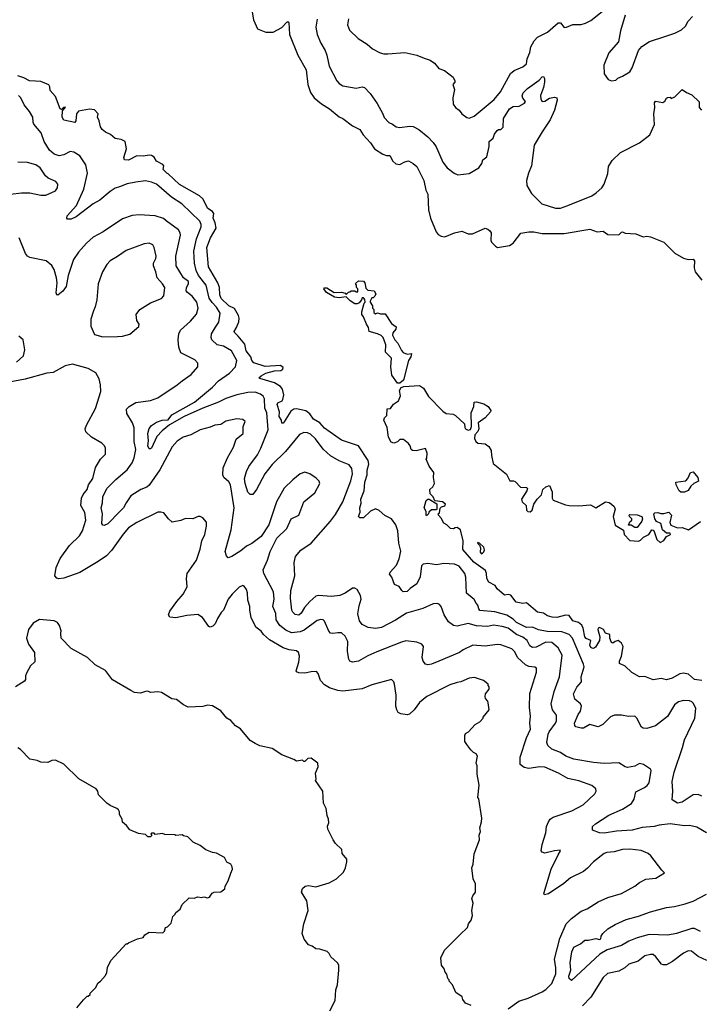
# Model space of a CAD drawing. Extents: x 1678759 to 1859541, y 384609 to 522867.
# Tile 451 of 466: x 1809641 to 1815225, y 484864 to 492958. Entities that reach past the tile are written whole.
import ezdxf

# ---------------------------------------------------------------- set-up
doc = ezdxf.new("R2010")
doc.units = 0

msp = doc.modelspace()

# ---------------------------------------------------------------- linework, layer by layer
at = {"layer": '0CON20XD'}
for points in [[(1811545, 493052.5), (1811562.9, 492957.1), (1811595, 492882), (1811665, 492856), (1811725, 492854), (1811795.6, 492894.4), (1811835, 492937.5), (1811845, 492942.5), (1811852.5, 492935), (1811859.2, 492835), (1811925.5, 492665.5), (1811994.4, 492545), (1812008.1, 492425), (1812030.2, 492360.2), (1812060, 492315), (1812120, 492265), (1812187.5, 492225), (1812265, 492160), (1812295.8, 492145.8), (1812376, 492086), (1812436.2, 492055), (1812462.1, 492012.1), (1812522.5, 491945), (1812555.7, 491895), (1812625, 491851.9), (1812655, 491842.5), (1812682.5, 491842.5), (1812705.9, 491795.9), (1812731.7, 491771.7), (1812765, 491766.2), (1812805, 491790), (1812835, 491797.5), (1812875, 491776.7), (1812905, 491751.2), (1812963.1, 491635), (1812978.8, 491555), (1812994.1, 491524.1), (1813000, 491395), (1813015.8, 491325), (1813063.2, 491213.2), (1813080.9, 491190.9), (1813105, 491178.8), (1813135, 491174), (1813215, 491206.7), (1813275, 491220), (1813325, 491197.5), (1813363, 491197), (1813465, 491243.3), (1813487.5, 491235), (1813505, 491223.3), (1813516.2, 491205), (1813513.3, 491145), (1813519.3, 491129.3), (1813550, 491095), (1813566.1, 491086.1), (1813665, 491102), (1813695, 491121.2), (1813757.7, 491202.3), (1813825, 491214.2), (1813865, 491214.2), (1813935, 491200.8), (1814115, 491200.8), (1814325, 491236.7), (1814385, 491212.5), (1814435, 491220), (1814475, 491192.5), (1814565, 491190), (1814585, 491210), (1814595, 491212.5), (1814615, 491202.5), (1814705, 491197.5), (1814765, 491173.3), (1814795, 491178.8), (1814825, 491174), (1814935, 491130), (1815025, 491037.5), (1815095, 490997.5), (1815135, 490987.5), (1815175, 490990), (1815186.7, 490975), (1815183.3, 490916.7), (1815190.9, 490885), (1815245.3, 490815.3)], [(1812342, 492965), (1812336, 492915), (1812350.9, 492870.9), (1812423.2, 492803.2), (1812495, 492757.5), (1812539.1, 492719.1), (1812604.4, 492684.4), (1812633.9, 492676.1), (1812665, 492676), (1812805, 492688), (1812905, 492666.2), (1812965, 492641.2), (1813013.6, 492623.6), (1813049.3, 492599.3), (1813085, 492557.5), (1813130.7, 492540.7), (1813202.5, 492485), (1813217.5, 492455), (1813217, 492443), (1813200, 492425), (1813213.3, 492385), (1813201.2, 492315), (1813204.2, 492264.2), (1813221.2, 492235), (1813252.5, 492212.5), (1813274.3, 492184.3), (1813315, 492153.3), (1813335, 492148.8), (1813376.7, 492165), (1813539.5, 492300.5), (1813592.7, 492365), (1813674.1, 492515.9), (1813705, 492538.9), (1813775, 492570.6), (1813805.6, 492595), (1813810.6, 492635), (1813832.4, 492687.6), (1813841.4, 492735), (1813867.5, 492785), (1813895, 492814.4), (1813977.5, 492855), (1814065, 492931.4), (1814085, 492931.2), (1814114, 492894), (1814135, 492896.2), (1814185, 492918.8), (1814255, 492919.2), (1814290.9, 492929.1), (1814335, 492950.8), (1814426, 493025)], [(1814616.9, 492995), (1814577.5, 492865), (1814561.2, 492775), (1814481.2, 492685), (1814440, 492585), (1814445, 492512.5), (1814477.5, 492465), (1814505, 492453.8), (1814538.3, 492461.7), (1814555, 492477.5), (1814595, 492493.3), (1814655, 492530), (1814675, 492562.5), (1814726.1, 492703.9), (1814752.6, 492737.4), (1814815, 492778.9), (1814941.7, 492818.3), (1815025, 492846.7), (1815079.2, 492875), (1815111.4, 492905), (1815134.4, 492945), (1815170, 492985)], [(1812085, 492961.2), (1812074.5, 492895), (1812086.4, 492835), (1812114.5, 492765), (1812150, 492705), (1812165.6, 492665), (1812185.4, 492575), (1812246.3, 492456.3), (1812265, 492432.9), (1812295, 492414.4), (1812405, 492395.6), (1812455, 492405.6), (1812475, 492401.4), (1812520.5, 492350.5), (1812578.7, 492268.7), (1812624.2, 492185), (1812635, 492153.3), (1812675, 492112), (1812705, 492100), (1812735, 492077.5), (1812765, 492070.8), (1812845, 492082.9), (1812875, 492079.4), (1812921.2, 492055), (1812995, 491994.2), (1813038.6, 491948.6), (1813062.8, 491912.8), (1813117, 491787), (1813155, 491738.6), (1813212, 491695), (1813242.2, 491682.2), (1813335, 491692.2), (1813415, 491740), (1813438.9, 491775), (1813447.9, 491805), (1813478.9, 491831.1), (1813500, 491915), (1813499.7, 491955), (1813530.3, 491985), (1813542.3, 492017.7), (1813565, 492046.2), (1813575, 492053.8), (1813595, 492054.4), (1813614.4, 492075), (1813616.5, 492145), (1813666.3, 492223.6), (1813695, 492243.8), (1813744.3, 492245.7), (1813789.3, 492270.7), (1813797.5, 492285), (1813775, 492312), (1813768.6, 492331.4), (1813777.8, 492355), (1813815, 492390.6), (1813910.4, 492459.6), (1813935, 492488), (1813945, 492490), (1813954, 492475), (1813953.1, 492445), (1813945, 492400), (1813921.9, 492335), (1813924.3, 492304.3), (1813934, 492284), (1813955, 492287.5), (1813995, 492312.9), (1814035, 492322), (1814054.1, 492314.1), (1814057.5, 492295), (1814036.9, 492215), (1814000, 492135), (1813933, 492037), (1813869.2, 491925), (1813847.5, 491755), (1813820.8, 491695), (1813804.4, 491635.6), (1813807.5, 491595), (1813847.6, 491527.6), (1813931.2, 491445), (1814045, 491408.5), (1814085, 491408.5), (1814145, 491429.1), (1814341.3, 491508.7), (1814378.6, 491535), (1814424, 491576), (1814445, 491606), (1814475, 491692.5), (1814480.5, 491749.5), (1814510.2, 491799.8), (1814577.1, 491865), (1814735, 491945.8), (1814819.7, 492010.3), (1814856.7, 492095), (1814851.8, 492185), (1814861.2, 492235), (1814856.2, 492275), (1814865, 492288.8), (1814925, 492277.5), (1814941.7, 492288.3), (1814955, 492312.5), (1814965, 492317.5), (1814985, 492320), (1814995, 492310), (1815025, 492323.3), (1815085, 492382.5), (1815119.4, 492359.4), (1815165, 492341.2), (1815223.6, 492283.6), (1815224, 492235), (1815242.9, 492212.9)], [(1811435, 490357.1), (1811405.7, 490385), (1811402.5, 490395), (1811423.8, 490426.2), (1811441.1, 490475), (1811443.4, 490505), (1811437.8, 490525), (1811405, 490583.6), (1811359.2, 490605), (1811296.9, 490665), (1811286.4, 490696.4), (1811281.8, 490755), (1811268.1, 490795), (1811192.4, 490925), (1811178.4, 491085), (1811208, 491165), (1811254.4, 491245), (1811248.7, 491288.7), (1811230.6, 491325), (1811236.7, 491365), (1811225, 491380.6), (1811187.5, 491405), (1811145.6, 491485), (1811119.2, 491509.2), (1810955, 491602), (1810860.8, 491690.8), (1810850, 491695), (1810820.8, 491725), (1810824.2, 491755), (1810818.5, 491768.5), (1810765, 491794.5), (1810745, 491827.5), (1810725, 491840.6), (1810705, 491844.3), (1810655, 491834.5), (1810605, 491837.8), (1810535, 491804.2), (1810503.3, 491805), (1810496.7, 491825), (1810518, 491895), (1810507.5, 491955), (1810475, 491973.8), (1810425, 491980), (1810387.5, 492015), (1810345, 492033.8), (1810318.8, 492055), (1810305.7, 492075.7), (1810294.5, 492125), (1810280, 492155), (1810285.7, 492185), (1810255, 492216), (1810215, 492222), (1810123.8, 492205), (1810109.2, 492185), (1810103.3, 492125), (1810095, 492112.5), (1810005, 492132.5), (1809990, 492155), (1809992.5, 492207.5), (1810018.3, 492238.3), (1810000, 492235), (1809985, 492220), (1809972.5, 492225), (1809935.7, 492325.7), (1809891.2, 492375), (1809890, 492405), (1809881.2, 492421.2), (1809815, 492448.8), (1809771.7, 492451.7), (1809722.5, 492455), (1809675, 492480), (1809625, 492496.7)], [(1815285, 486274.4), (1815205, 486319.5), (1815145, 486334.4), (1815105, 486332.2), (1814985, 486348.7), (1814895, 486336.9), (1814854.5, 486325.5), (1814755, 486317.3), (1814675, 486296.7), (1814545, 486288.4), (1814445, 486271.2), (1814405, 486272.5), (1814347.5, 486295), (1814346.7, 486325), (1814371.3, 486348.7), (1814481.7, 486418.3), (1814595, 486469.5), (1814667.5, 486515), (1814690.9, 486549.1), (1814705, 486610), (1814774, 486645), (1814797.2, 486662.8), (1814812.9, 486685), (1814831.2, 486785), (1814825, 486796.2), (1814766.1, 486836.1), (1814735, 486843.8), (1814695, 486821.2), (1814635, 486810), (1814617.5, 486815), (1814565, 486850), (1814505, 486846.9), (1814445, 486842.5), (1814355, 486851.5), (1814195, 486878.5), (1814128.8, 486905), (1814085, 486934.4), (1814015, 486961.9), (1813980.3, 486990.3), (1813971.9, 487015), (1813983.5, 487085), (1813992.2, 487105), (1814045, 487174.3), (1814051.8, 487195), (1814051.3, 487241.3), (1814020, 487285), (1814009.5, 487335), (1814033.6, 487435), (1814075.4, 487555), (1814097.5, 487735), (1814066.7, 487795), (1814015, 487838.2), (1813965, 487841.1), (1813885, 487800), (1813855, 487796), (1813831.9, 487811.9), (1813810.4, 487855), (1813775, 487882.9), (1813723.7, 487903.7), (1813655, 487956.3), (1813605, 487970), (1813535, 487980.4), (1813485, 487970.8), (1813395.3, 487974.7), (1813325, 487993.8), (1813235, 487972.9), (1813205, 487979.2), (1813165, 488008), (1813128.9, 488065), (1813104.2, 488135), (1813091.7, 488151.7), (1813075, 488159.2), (1813037.5, 488155), (1812953.2, 488116.8), (1812820, 488080), (1812729, 488021), (1812615, 487961.1), (1812565, 487952.2), (1812505, 487961.4), (1812456.2, 487985), (1812433.1, 488015), (1812420.6, 488075), (1812429.5, 488139.5), (1812446.7, 488195), (1812441.4, 488225), (1812415, 488273.3), (1812395, 488283.8), (1812376.1, 488283.9), (1812316.2, 488245), (1812272.5, 488225), (1812203.8, 488216.2), (1812096.6, 488223.4), (1812075, 488218), (1812024.6, 488175), (1811981.8, 488125), (1811955, 488080), (1811935, 488062.5), (1811905, 488068.5), (1811886.2, 488086.2), (1811877.2, 488105), (1811866.5, 488203.5), (1811870.4, 488265), (1811901.1, 488385), (1811897.3, 488495), (1811906.9, 488545), (1811951.8, 488598.2), (1812035, 488654.4), (1812195.4, 488834.6), (1812235, 488891.2), (1812296.5, 488995), (1812362.7, 489167.3), (1812375.5, 489225), (1812369.6, 489269.6), (1812347.8, 489297.8), (1812265, 489331.5), (1812195, 489371.9), (1812135, 489428.6), (1812072.2, 489512.2), (1812029.6, 489549.6), (1812005, 489561.1), (1811975, 489564.4), (1811941.4, 489548.6), (1811825, 489407.1), (1811715, 489300), (1811654.6, 489225), (1811587.5, 489095), (1811556.4, 489053.6), (1811535, 489054.2), (1811516.9, 489075), (1811492.5, 489145), (1811489.7, 489185), (1811505, 489244), (1811525, 489284.3), (1811595, 489381.9), (1811623.1, 489435), (1811682.9, 489585), (1811671.8, 489725), (1811656.2, 489765), (1811652.3, 489842.3), (1811642.4, 489862.4), (1811620.7, 489880.7), (1811575, 489894.6), (1811515, 489893.4), (1811426, 489875), (1811335, 489843.1), (1811275, 489812.7), (1811144.8, 489765.2), (1810992.9, 489697.1), (1810873, 489627), (1810811.5, 489578.5), (1810768.8, 489531.2), (1810725, 489436.2), (1810715, 489428.8), (1810705, 489430), (1810694.7, 489455), (1810698.8, 489495), (1810694, 489555), (1810705, 489596.2), (1810725, 489621.9), (1810765, 489648.2), (1810811.2, 489665), (1810861.3, 489668.7), (1810891, 489709), (1811078.6, 489815), (1811225, 489935.6), (1811275, 489987.8), (1811365, 490052.2), (1811414.6, 490105.4), (1811424.5, 490155), (1811380.5, 490235), (1811315, 490274.5), (1811265, 490285.7), (1811218.6, 490325), (1811214.3, 490345), (1811218.5, 490375), (1811249.3, 490430.7), (1811278.3, 490471.7), (1811287.7, 490545), (1811257.5, 490595), (1811222.5, 490632.5), (1811199.1, 490669.1), (1811172.7, 490775), (1811109.2, 490855), (1811091.8, 490895), (1811076.5, 490955), (1811070.9, 491055), (1811094.7, 491155), (1811132.5, 491255), (1811131.8, 491275), (1811120.8, 491300.9), (1810974.7, 491444.7), (1810889.4, 491499.4), (1810765, 491604.4), (1810725, 491622.9), (1810675, 491631.9), (1810595, 491621.9), (1810525, 491608.1), (1810462.3, 491582.3), (1810426.4, 491573.6), (1810385, 491545.8), (1810300, 491475), (1810245, 491442.9), (1810105, 491338), (1810065, 491318.8), (1810035, 491317.5), (1810027.5, 491325), (1810032.5, 491345), (1810109.1, 491430.9), (1810167.5, 491565), (1810198.2, 491695), (1810183.6, 491765), (1810135, 491838.9), (1810085, 491867.8), (1810055, 491873.1), (1810005, 491846.4), (1809965, 491838.9), (1809925, 491853.3), (1809885, 491884), (1809841.1, 491955), (1809818.7, 492028.7), (1809758.7, 492098.7), (1809751.9, 492115), (1809750, 492155), (1809722.6, 492202.6), (1809678.3, 492258.3), (1809651.4, 492315), (1809630, 492335)], [(1809565, 491523.1), (1809655.8, 491534.2), (1809725, 491533.1), (1809815, 491516), (1809855, 491514.3), (1809935, 491552), (1809951.2, 491575), (1809955.9, 491605.9), (1809937.3, 491627.3), (1809875.8, 491655.8), (1809853, 491673), (1809810.3, 491740.3), (1809775, 491765.8), (1809705, 491784), (1809625, 491786.2)], [(1813084.2, 487684.2), (1813025, 487660), (1812995.8, 487655.8), (1812975, 487660), (1812955.8, 487685), (1812949.4, 487715), (1812958, 487805), (1812946.2, 487825), (1812905, 487840), (1812815, 487850.6), (1812777.9, 487842.1), (1812575, 487761.1), (1812501.7, 487728.3), (1812425, 487684.3), (1812375, 487677.5), (1812354.4, 487684.4), (1812345, 487702.5), (1812334.6, 487765), (1812337.5, 487845), (1812315, 487888.9), (1812285, 487916.5), (1812255, 487918.5), (1812215, 487911.4), (1812195, 487916), (1812181.7, 487931.7), (1812145, 488013.8), (1812135, 488024.2), (1812115, 488027.1), (1812085, 488017.8), (1811979.9, 487940.1), (1811945, 487924.7), (1811875, 487918.4), (1811828.5, 487938.5), (1811777.9, 487977.9), (1811749.2, 488025), (1811744.5, 488075.5), (1811721.1, 488135), (1811732.2, 488195), (1811725.4, 488255.4), (1811647.1, 488405), (1811641.9, 488435), (1811676, 488514), (1811698.5, 488585), (1811754.3, 488695), (1811835, 488774), (1811871.2, 488855), (1811935.5, 488884.5), (1811977.1, 488995), (1812065, 489069.2), (1812108, 489145), (1812102, 489165), (1812078, 489188), (1812025, 489225.7), (1811985, 489237.5), (1811945, 489225.8), (1811885.8, 489175), (1811815, 489106), (1811751.9, 488995), (1811688.6, 488805), (1811625, 488709.2), (1811548.3, 488651.7), (1811505, 488629.4), (1811459.5, 488590.5), (1811385, 488544.3), (1811355, 488533.8), (1811339.4, 488549.4), (1811330.6, 488585), (1811378.5, 488765), (1811403.6, 488945), (1811373.6, 489135), (1811359.5, 489159.5), (1811319.2, 489195), (1811311.4, 489215), (1811312.2, 489275), (1811349.1, 489355), (1811397.1, 489445), (1811420.2, 489509.8), (1811477.8, 489555), (1811476.4, 489613.6), (1811493.3, 489655), (1811475, 489671.2), (1811425, 489675.6), (1811335, 489657.8), (1811295, 489630.6), (1811245, 489625.6), (1811205, 489607.5), (1811124.7, 489585.3), (1811046.2, 489545), (1810985.4, 489524.6), (1810935, 489491.9), (1810893.2, 489446.8), (1810792.9, 489257.1), (1810705, 489130.9), (1810685, 489114), (1810635.8, 489095), (1810555.6, 489045), (1810515, 488985.6), (1810495.2, 488944.8), (1810465, 488913.8), (1810365, 488814.4), (1810335, 488799.2), (1810323.3, 488803.3), (1810316.7, 488816.7), (1810320.3, 488895), (1810311.8, 488945), (1810322.5, 488985), (1810324.5, 489035), (1810358.2, 489105), (1810431.3, 489178.7), (1810525, 489256.7), (1810565, 489314.4), (1810582.8, 489355), (1810595.3, 489425), (1810580.5, 489490.5), (1810582.4, 489602.4), (1810567.8, 489645), (1810521.3, 489721.3), (1810520, 489755), (1810541.1, 489778.9), (1810595, 489810), (1810715, 489827.5), (1810775, 489848.9), (1810935.8, 489955), (1810975, 489990), (1811049.4, 490040.6), (1811105.8, 490105), (1811104, 490135), (1811081.3, 490161.3), (1810965, 490218.8), (1810947.8, 490265), (1810944.5, 490325), (1810950, 490375), (1810963.1, 490405), (1811045, 490479.2), (1811093.3, 490536.7), (1811107.9, 490585), (1811095.4, 490635), (1811057.8, 490685), (1811019.2, 490715), (1811010, 490730), (1811010.9, 490755), (1811028.2, 490785), (1811027.5, 490805), (1810987.9, 490835), (1810927.5, 490935), (1810922.9, 491015), (1810961.3, 491185), (1810959.6, 491205), (1810945, 491229.4), (1810845.3, 491305.3), (1810822, 491322), (1810755, 491344.5), (1810623.2, 491353.2), (1810565, 491347.8), (1810485, 491320), (1810326.2, 491213.8), (1810245, 491168.6), (1810190.2, 491119.8), (1810125, 491047.1), (1810082.9, 490985), (1810039.2, 490855), (1810022, 490765), (1809995, 490726.7), (1809955, 490693.3), (1809947, 490697), (1809942, 490712), (1809948.1, 490795), (1809942.9, 490835), (1809925, 490903.3), (1809905, 490938), (1809860, 490975), (1809725, 491002.9), (1809705, 491014), (1809687.5, 491035), (1809637.8, 491165)], [(1810325, 490350), (1810445, 490353.3), (1810485, 490356.7), (1810545, 490373.3), (1810620, 490435), (1810622.5, 490455), (1810602.5, 490485), (1810597.5, 490535), (1810627.5, 490575), (1810715, 490631.2), (1810807.5, 490665), (1810825, 490687.5), (1810832.9, 490755), (1810815, 490785.8), (1810770.5, 490835), (1810760.5, 490885), (1810740, 490935), (1810739.5, 490955), (1810760, 490995), (1810763.3, 491015), (1810747.1, 491085), (1810735, 491106), (1810705, 491120.8), (1810665, 491115.6), (1810515, 491060.8), (1810445, 491010), (1810385, 490975.7), (1810356, 490945), (1810320.8, 490885), (1810285.7, 490785), (1810276, 490655), (1810262.3, 490597.7), (1810246.7, 490565), (1810226.7, 490495), (1810227, 490437), (1810255, 490370), (1810325, 490350)], [(1812765, 489970), (1812745, 489970), (1812699.2, 490035), (1812691.2, 490105), (1812696.7, 490175), (1812647.5, 490225), (1812650, 490285), (1812627.5, 490345), (1812610.7, 490360.7), (1812580, 490375), (1812513.6, 490393.6), (1812507, 490427), (1812490, 490455), (1812467.5, 490515), (1812452.5, 490535), (1812452.5, 490555), (1812473, 490627), (1812480, 490635), (1812478.3, 490658.3), (1812465, 490670), (1812455, 490670), (1812450, 490655), (1812429.3, 490630.7), (1812415, 490622.5), (1812395, 490622.5), (1812357, 490647), (1812325, 490680), (1812265, 490670), (1812227.3, 490677.3), (1812161.2, 490715), (1812140, 490745), (1812145, 490752.5), (1812165, 490753.3), (1812223.8, 490713.8), (1812285, 490717.5), (1812315, 490710), (1812325, 490700), (1812341.7, 490718.3), (1812355, 490720), (1812365, 490730), (1812395, 490730), (1812405, 490720), (1812418.3, 490721.7), (1812420, 490745), (1812410, 490755), (1812410, 490775), (1812401.7, 490788.3), (1812425, 490810), (1812465, 490807.5), (1812476.7, 490795), (1812485, 490750), (1812503, 490733), (1812555, 490730), (1812567.5, 490705), (1812560, 490685), (1812545, 490670), (1812535, 490670), (1812520, 490645), (1812520, 490635), (1812540, 490605), (1812540, 490585), (1812550, 490575), (1812551.7, 490551.7), (1812565, 490540), (1812582.5, 490547.5), (1812605, 490540), (1812645, 490540), (1812695, 490460), (1812733.6, 490433.6), (1812732, 490415), (1812707.3, 490382.7), (1812705.7, 490365), (1812722.5, 490325), (1812749.2, 490299.2), (1812778, 490238), (1812792.1, 490222.1), (1812825, 490208.9), (1812860, 490215), (1812853.8, 490185), (1812836.7, 490155), (1812795.9, 489994.1), (1812765, 489970)], [(1809615, 490141.2), (1809671.2, 490195), (1809684, 490245), (1809670, 490325), (1809635, 490356.7)], [(1815245.7, 486575.7), (1815215, 486590), (1815175, 486587.1), (1815085, 486526.5), (1815045, 486516.2), (1815001.1, 486545), (1815006.9, 486615), (1815003.3, 486695), (1815018.5, 486771.5), (1815087.8, 486975), (1815102.6, 487037.4), (1815187.9, 487215), (1815195.6, 487295), (1815177.9, 487337.9), (1815165, 487351.2), (1815145, 487358.6), (1815095, 487361.1), (1815055, 487351.4), (1815022.5, 487325), (1814965, 487229.2), (1814865.9, 487154.1), (1814795, 487130.9), (1814763.8, 487133.8), (1814750.9, 487140.9), (1814711.4, 487215), (1814695, 487232), (1814645, 487229.2), (1814585, 487240.5), (1814529.5, 487240.5), (1814495, 487226.7), (1814431.4, 487165), (1814395, 487145.6), (1814325, 487162.9), (1814275, 487134.4), (1814253.8, 487133.8), (1814211.2, 487145), (1814202.5, 487155), (1814200, 487175), (1814229.4, 487245), (1814248.6, 487275), (1814258, 487315), (1814250, 487335), (1814202.6, 487372.6), (1814192.4, 487415), (1814220, 487470), (1814258, 487515), (1814255.3, 487555), (1814278.3, 487638.3), (1814275, 487658.8), (1814182.7, 487875), (1814155, 487904), (1814096, 487925), (1813975, 487928.9), (1813905, 487942.1), (1813855, 487964.6), (1813805, 487961.9), (1813722.9, 488002.9), (1813695, 488029.3), (1813645, 488062.1), (1813545, 488090.2), (1813422, 488102), (1813412.9, 488115), (1813406.9, 488145), (1813390.9, 488160.9), (1813375, 488192.5), (1813313.8, 488243.8), (1813306.5, 488375), (1813298, 488405), (1813252.2, 488465), (1813215, 488482), (1813125, 488486.3), (1813065, 488475.2), (1812995, 488488.2), (1812957.3, 488482.7), (1812942.5, 488467.5), (1812931.1, 488378.9), (1812905, 488320), (1812848.9, 488281.1), (1812825, 488256.7), (1812792.5, 488255), (1812780, 488265), (1812759.3, 488299.3), (1812720, 488315), (1812698.8, 488375), (1812680.5, 488400.5), (1812685, 488417.5), (1812738.2, 488475), (1812759.5, 488525), (1812772, 488588), (1812756.5, 488655), (1812748.4, 488755), (1812731.2, 488805), (1812696.9, 488855), (1812642.3, 488882.3), (1812595, 488924.2), (1812565, 488936), (1812525, 488918), (1812465, 488864), (1812435, 488863.8), (1812426.2, 488875), (1812439.6, 488910.4), (1812436.7, 488945), (1812446.2, 488983.8), (1812443, 489015), (1812472.5, 489085), (1812476.5, 489155), (1812495.8, 489215), (1812496.7, 489255), (1812511.2, 489305), (1812503.4, 489335), (1812425, 489453.5), (1812285, 489501.8), (1812145, 489601.3), (1812107, 489643), (1812055, 489673.8), (1812025, 489717.5), (1811992.6, 489742.6), (1811915, 489759.8), (1811892.5, 489755), (1811869.5, 489740.5), (1811815, 489652), (1811805, 489640), (1811795, 489640), (1811791.1, 489665), (1811774.2, 489695), (1811774.8, 489735), (1811757.4, 489795), (1811762.3, 489807.7), (1811796.7, 489823.3), (1811803.1, 489835), (1811810.7, 489875), (1811800.9, 489920.9), (1811785, 489941.5), (1811735, 489971.2), (1811615, 490007.5), (1811607.5, 490015), (1811625, 490031.2), (1811665, 490052.5), (1811735, 490072), (1811786.7, 490075), (1811802.5, 490085), (1811805, 490097.5), (1811783.9, 490113.9), (1811657.4, 490107.4), (1811565, 490138.2), (1811548.2, 490155), (1811539.2, 490185), (1811502.6, 490235), (1811490.8, 490290.8), (1811435, 490357.1)], [(1813350, 484855), (1813303.6, 484873.6), (1813283, 484903), (1813277.5, 484925), (1813225, 484960), (1813197.5, 485025), (1813170, 485055), (1813170, 485065), (1813160, 485075), (1813151.7, 485111.7), (1813138.3, 485128.3), (1813130, 485155), (1813107.5, 485185), (1813102.5, 485245), (1813131.7, 485308.3), (1813256.7, 485435), (1813320, 485495), (1813330, 485525), (1813350, 485555), (1813362.5, 485595), (1813356.7, 485635), (1813366.7, 485695), (1813356.7, 485735), (1813363.9, 485756.1), (1813387.5, 485785), (1813387.5, 485855), (1813367.5, 485895), (1813356.7, 485985), (1813366.2, 486015), (1813375, 486100), (1813420, 486215), (1813416.7, 486255), (1813427.5, 486285), (1813423.3, 486315), (1813436.4, 486363.6), (1813437.5, 486395), (1813413.3, 486553.3), (1813406.7, 486565), (1813416.7, 486665), (1813400, 486755), (1813400, 486825), (1813393.3, 486845), (1813402.5, 486905), (1813393, 486923), (1813370, 486935), (1813347, 486957), (1813315, 487000), (1813300, 487025), (1813297.5, 487075), (1813305, 487090), (1813330, 487105), (1813382.5, 487165), (1813423, 487187), (1813450, 487215), (1813450, 487225), (1813500, 487285), (1813491.7, 487341.7), (1813487, 487357), (1813468.3, 487378.3), (1813466.7, 487395), (1813467.5, 487415), (1813500, 487455), (1813500, 487475), (1813490, 487485), (1813490, 487495), (1813452.5, 487525), (1813379.5, 487549.5), (1813334.3, 487545.7), (1813265.5, 487514.5), (1813235, 487508.1), (1813175, 487491.4), (1812986.4, 487393.6), (1812926, 487345), (1812883.8, 487285), (1812845, 487250), (1812825, 487244), (1812772.3, 487252.3), (1812752.3, 487262.3), (1812738.8, 487285), (1812732, 487315), (1812735.7, 487405.7), (1812722, 487495), (1812715.5, 487515.5), (1812695, 487533.8), (1812535, 487490.6), (1812455, 487456.9), (1812295, 487438.9), (1812255, 487443.3), (1812185.5, 487465.5), (1812145, 487489.2), (1812112.9, 487525), (1812094.3, 487584.3), (1812079.4, 487599.4), (1812035, 487598.1), (1811985, 487587.1), (1811935, 487588.8), (1811917, 487597), (1811913.3, 487605), (1811934.3, 487675.7), (1811941.4, 487725), (1811932.5, 487755), (1811915, 487769.4), (1811855, 487778.5), (1811805, 487795.6), (1811695, 487861.2), (1811645, 487903.5), (1811625, 487930.6), (1811580.6, 487965), (1811542.5, 488045), (1811532.2, 488105), (1811533.1, 488135), (1811517.1, 488185), (1811512.3, 488247.7), (1811504.2, 488275), (1811485, 488302), (1811475, 488306), (1811445, 488294), (1811385.8, 488235), (1811354.4, 488195), (1811315.8, 488105), (1811296, 488085), (1811265.8, 488035), (1811248.7, 487991.3), (1811228.3, 487971.7), (1811206.1, 487963.9), (1811195, 487970), (1811143, 488043), (1811105, 488068.1), (1811015, 488060.6), (1810925, 488041.9), (1810875, 488046.7), (1810863.8, 488065), (1810874, 488095), (1810932.9, 488175), (1810983.1, 488235), (1811017.1, 488295), (1811011.1, 488365), (1811016.9, 488405), (1811094.3, 488515), (1811123.3, 488605), (1811136.9, 488675), (1811162.5, 488725), (1811177.1, 488795), (1811176.1, 488826.1), (1811145, 488862.5), (1811125, 488872.5), (1811107, 488873), (1811065, 488853.3), (1811003.9, 488856.1), (1810965, 488840), (1810895, 488827.5), (1810864.1, 488854.1), (1810825, 488903.3), (1810800.7, 488910.7), (1810775, 488908.8), (1810604.6, 488825.4), (1810535, 488779.4), (1810490.1, 488729.9), (1810395.3, 488594.7), (1810355, 488551.9), (1810286.6, 488503.4), (1810135, 488412.7), (1810005, 488365.6), (1809961.7, 488361.7), (1809945, 488366.2), (1809930.8, 488385), (1809940.6, 488455), (1809975, 488528), (1810050.5, 488635), (1810132.2, 488715), (1810156.5, 488755), (1810184.6, 488845), (1810176.3, 488906.4), (1810144.5, 488965), (1810149.1, 489025), (1810163.3, 489055), (1810195.3, 489094.7), (1810207.7, 489135), (1810243.5, 489185), (1810264.5, 489275.5), (1810305.7, 489344.3), (1810346.7, 489385), (1810347.5, 489435), (1810337.5, 489455), (1810316.1, 489476.1), (1810232.5, 489525), (1810185, 489570), (1810180, 489595), (1810190, 489625), (1810265, 489762.5), (1810308.3, 489901.7), (1810306.2, 489955), (1810293.8, 490005), (1810266.7, 490055), (1810205, 490090), (1810075, 490126.7), (1810015, 490113.3), (1809915, 490057.5), (1809865, 490052.5), (1809685, 490002), (1809555, 489978)], [(1815245, 487527.1), (1815185, 487533.6), (1815136.6, 487576.6), (1815095, 487586.5), (1815065, 487581.5), (1815003.8, 487545), (1814955, 487530.9), (1814911.2, 487541.2), (1814845, 487530), (1814778.7, 487558.7), (1814735, 487556.7), (1814671.7, 487591.7), (1814615, 487644.2), (1814570, 487665), (1814570, 487685), (1814586.7, 487726.7), (1814600, 487805), (1814585, 487832.5), (1814557.5, 487855), (1814533.3, 487845), (1814515, 487833.8), (1814505, 487837.5), (1814490, 487875), (1814490, 487905), (1814455.8, 487915.8), (1814437.5, 487945), (1814405, 487960.6), (1814394.6, 487955.4), (1814392.5, 487945), (1814409.2, 487885), (1814406.2, 487855), (1814371.2, 487798.8), (1814355, 487790), (1814345, 487791.4), (1814335, 487798), (1814327.1, 487815), (1814333.3, 487855), (1814295, 487870), (1814284.7, 487884.7), (1814271.5, 487955), (1814260.9, 487980.9), (1814232.4, 488002.4), (1814185, 488016.9), (1814155, 488061.1), (1814125, 488062.1), (1814055, 488043.1), (1814015.8, 488045.8), (1813978.3, 488058.3), (1813945, 488078), (1813895, 488087.1), (1813805, 488163.3), (1813775, 488158.8), (1813720.7, 488170.7), (1813676.5, 488226.5), (1813655, 488232), (1813625, 488227.5), (1813565, 488280), (1813546.8, 488306.8), (1813495, 488333.3), (1813480.8, 488365), (1813478, 488405), (1813469.2, 488429.2), (1813371.7, 488498.3), (1813282.3, 488602.3), (1813286.2, 488675), (1813263.6, 488763.6), (1813235, 488782.5), (1813218.3, 488781.7), (1813205, 488772.5), (1813180, 488775), (1813150, 488805), (1813125, 488820), (1813105, 488860), (1813082.5, 488885), (1813080, 488895), (1813090, 488905), (1813096.4, 488943.6), (1813106.4, 488953.6), (1813135, 488962.5), (1813140, 488975), (1813115, 488993.3), (1813051.7, 489001.7), (1813037.5, 489035), (1813015, 489060), (1813012.5, 489095), (1813035, 489117.5), (1813049.2, 489145), (1813041.4, 489195), (1813043.8, 489235), (1813005, 489287.5), (1812980, 489345), (1812986.4, 489353.6), (1812990, 489395), (1812975, 489432.5), (1812897.7, 489412.3), (1812870, 489415), (1812857.5, 489425), (1812850, 489455), (1812836.7, 489475), (1812795, 489507.5), (1812765, 489506.2), (1812745, 489488.8), (1812715, 489476.2), (1812693.8, 489485), (1812672.5, 489525), (1812660, 489605), (1812632.5, 489665), (1812640, 489685), (1812657, 489703), (1812661.7, 489758.3), (1812688.3, 489761.7), (1812713.6, 489796.4), (1812752.5, 489825), (1812770, 489865), (1812760.7, 489909.3), (1812776.2, 489933.8), (1812798.3, 489941.7), (1812925, 489950)], [(1812925, 489950), (1812959.5, 489929.5), (1813001.5, 489861.5), (1813118.8, 489738.8), (1813145, 489720), (1813204.2, 489714.2), (1813221.2, 489705), (1813295.6, 489635), (1813298, 489605), (1813304.5, 489594.5), (1813325, 489584.2), (1813345, 489590), (1813354.4, 489615), (1813350.8, 489725), (1813371.9, 489778.1), (1813376.7, 489813.3), (1813394.3, 489815.7), (1813455, 489801.2), (1813489.3, 489779.3), (1813512.5, 489745), (1813510, 489735), (1813465, 489685.8), (1813408, 489645), (1813414.1, 489594.1), (1813405, 489572), (1813381.4, 489545), (1813378.6, 489515), (1813390, 489490), (1813405, 489477.5), (1813465, 489471.2), (1813495, 489448.8), (1813516.5, 489415), (1813516.9, 489375), (1813530.7, 489310.7), (1813642, 489222), (1813668.1, 489168.1), (1813698.2, 489168.2), (1813712, 489162), (1813755, 489113.8), (1813805, 489111.2), (1813813.3, 489105), (1813809.2, 489085), (1813764, 489015), (1813771.2, 488995), (1813803.3, 488965), (1813806.7, 488925), (1813817.5, 488915), (1813837, 488913), (1813853.3, 488925), (1813866, 488975), (1813893.2, 489016.8), (1813928.7, 489051.3), (1813938.8, 489095), (1813965, 489116.7), (1813995, 489130), (1814016.1, 489076.1), (1814016.7, 489025), (1814025, 489007.5), (1814125, 488970), (1814155, 488963.3), (1814235, 488962), (1814330.7, 488970.7), (1814375, 488944), (1814454.4, 488995.6), (1814485, 488989.2), (1814505, 488975.8), (1814526.2, 488955), (1814533.8, 488935), (1814518.8, 488875), (1814533.3, 488803.3), (1814602.5, 488762.5), (1814607.5, 488725), (1814655, 488676.2), (1814725, 488671.4), (1814740.9, 488679.1), (1814765.8, 488705), (1814811.4, 488725), (1814835, 488763.3), (1814845, 488762.5), (1814855, 488750), (1814877.5, 488685), (1814905, 488660), (1814933, 488677), (1814955, 488710), (1814990, 488725), (1814987, 488737), (1814955, 488737.5), (1814923.9, 488763.9), (1814910, 488815), (1814875, 488832.5), (1814860, 488855), (1814852.5, 488895), (1814860, 488905), (1814885, 488907.5), (1814908.3, 488898.3), (1814935, 488897.5), (1814975, 488910), (1814997.5, 488885), (1814983.3, 488825), (1814992.3, 488802.3), (1815045, 488780), (1815085, 488783.3), (1815137, 488763), (1815235.9, 488834.1)], [(1815105, 489073.8), (1815075, 489074), (1815060, 489085), (1815034, 489135), (1815033.3, 489155), (1815114.1, 489165.9), (1815131.2, 489185), (1815153.8, 489235), (1815175, 489240), (1815213.3, 489195), (1815217.5, 489165), (1815180, 489145), (1815157, 489123), (1815133, 489087), (1815105, 489073.8)], [(1812985, 488880), (1812980, 488885), (1812980, 488915), (1812963.3, 488945), (1812980, 489005), (1812994, 489016), (1813005, 489016.7), (1813068.3, 488978.3), (1813070, 488935), (1813065, 488930), (1813025, 488930), (1813001.7, 488908.3), (1813000, 488895), (1812985, 488880)], [(1814715, 488784), (1814695, 488784.2), (1814665, 488803.3), (1814643, 488803), (1814655, 488830), (1814670, 488845), (1814670, 488855), (1814653, 488873), (1814650, 488885), (1814655, 488890), (1814715, 488886.7), (1814752.5, 488875), (1814760, 488855), (1814753.3, 488835), (1814715, 488784)], [(1813435, 488567.5), (1813445, 488572.5), (1813455, 488582.5), (1813459.2, 488600.8), (1813455, 488622.5), (1813420, 488655), (1813405, 488660), (1813402.5, 488655), (1813419.3, 488639.3), (1813428.8, 488615), (1813425, 488580), (1813435, 488567.5)], [(1812190.7, 484809.3), (1812233.3, 484895), (1812238, 484982), (1812251.2, 485025), (1812262.5, 485145), (1812262.5, 485185), (1812252.5, 485205), (1812197.5, 485255), (1812183, 485283), (1812167, 485297), (1812106.4, 485316.4), (1812075, 485320), (1812045, 485342.5), (1812015, 485352.5), (1811979.3, 485399.3), (1811962.5, 485445), (1811976.7, 485525), (1812011.2, 485635), (1812000, 485715), (1811958, 485785), (1811965, 485816.7), (1811986.1, 485833.9), (1812015, 485841.2), (1812075, 485830), (1812185, 485863.8), (1812244.1, 485895.9), (1812300.7, 485949.3), (1812317.5, 485985), (1812330, 486035), (1812328.3, 486058.3), (1812290, 486105), (1812287, 486137), (1812237, 486187), (1812217.5, 486215), (1812173.3, 486305), (1812171.7, 486328.3), (1812180, 486355), (1812177.5, 486385), (1812166.7, 486415), (1812160, 486475), (1812137, 486517), (1812132.5, 486615), (1812072.5, 486705), (1812077.5, 486715), (1812072.5, 486765), (1812092.5, 486815), (1812090, 486845), (1812035, 486887.5), (1812010, 486885), (1811985, 486860), (1811975, 486860), (1811965, 486870), (1811915, 486862.5), (1811895, 486876.7), (1811793.9, 486913.9), (1811715, 486967.5), (1811615, 486990), (1811575, 487007.5), (1811535, 487032.5), (1811455, 487127.5), (1811414.1, 487154.1), (1811376.1, 487196.1), (1811342.5, 487215), (1811295, 487277.5), (1811225, 487316.7), (1811185, 487322.5), (1811145, 487313.3), (1811025, 487307.5), (1810987.5, 487325), (1810930.7, 487370.7), (1810890, 487375), (1810806.4, 487426.4), (1810775, 487432.5), (1810715, 487427.5), (1810695, 487437.5), (1810675, 487436.7), (1810635, 487422.5), (1810585, 487427.5), (1810555, 487442.5), (1810405, 487532.5), (1810345, 487607.5), (1810260, 487655), (1810197.5, 487715), (1810065, 487787.5), (1809982.5, 487875), (1809980, 487915), (1809982.5, 487935), (1809968.3, 487978.3), (1809951.7, 488001.7), (1809925, 488016.2), (1809805, 488026.2), (1809752.3, 487997.7), (1809713.8, 487945), (1809696.7, 487875), (1809713.9, 487823.9), (1809763.8, 487755), (1809765, 487680), (1809731.2, 487645), (1809697.5, 487585), (1809687.5, 487565), (1809687.5, 487535), (1809679.3, 487520.7), (1809606.1, 487473.9)], [(1813655, 484827.5), (1813741.2, 484888.8), (1813818, 484915), (1813933.8, 484966.2), (1813964.6, 484985.4), (1814014.4, 485035), (1814047.3, 485115), (1814046.9, 485165), (1814036.5, 485235), (1814080, 485405), (1814132.5, 485525), (1814175, 485569.2), (1814255, 485629.2), (1814305, 485650), (1814395, 485705.8), (1814475, 485742.5), (1814585, 485775.8), (1814694.4, 485835.6), (1814734.4, 485865.6), (1814785, 485892), (1814867.7, 485902.3), (1814940, 485945), (1814917, 485967), (1814826.7, 486085), (1814805, 486103.8), (1814747.3, 486127.3), (1814655, 486139.5), (1814595, 486136.7), (1814525, 486116.9), (1814465, 486112.5), (1814445, 486102.9), (1814355, 486035.6), (1814308, 485982), (1814275, 485955.7), (1814167.6, 485902.4), (1814112.9, 485857.1), (1813985, 485772), (1813953.6, 485763.6), (1813946.7, 485775), (1814008.9, 485975), (1814066.9, 486093.1), (1814086.2, 486125), (1814082.5, 486132.5), (1814035, 486126.9), (1813955, 486105.8), (1813935, 486113.8), (1813926, 486125), (1813933, 486177), (1813965.5, 486275), (1813968.9, 486325), (1813985.5, 486364.5), (1814000, 486385), (1814025, 486401.4), (1814178.8, 486455), (1814272, 486505), (1814367.5, 486595), (1814378, 486615), (1814374.3, 486634.3), (1814342.6, 486662.6), (1814235, 486701.8), (1814145, 486720), (1814068, 486765), (1813955, 486814.7), (1813915, 486817.4), (1813825, 486801.8), (1813785, 486809.5), (1813754.4, 486835), (1813754.3, 486894.3), (1813805.5, 487055), (1813837.1, 487125), (1813832.9, 487175), (1813837.9, 487232.1), (1813829.5, 487305), (1813831.8, 487418.2), (1813888.1, 487595), (1813887.4, 487627.4), (1813875, 487635.6), (1813825, 487640), (1813798.1, 487655), (1813731.2, 487715), (1813710.9, 487760.9), (1813685, 487785.6), (1813595, 487818.9), (1813565, 487822.2), (1813465, 487806.8), (1813365, 487815.5), (1813285, 487776.5), (1813254.6, 487755.4), (1813084.2, 487684.2)], [(1810110, 484835), (1810165, 484900), (1810195, 484930), (1810205, 484930), (1810220, 484945), (1810220, 484955), (1810265, 485000), (1810285, 485040), (1810306.4, 485053.6), (1810345, 485100), (1810357.5, 485125), (1810363.6, 485166.4), (1810390, 485225), (1810515, 485360), (1810525, 485360), (1810535, 485370), (1810608.3, 485401.7), (1810657, 485413), (1810670, 485435), (1810705, 485457.5), (1810818.3, 485451.7), (1810830, 485465), (1810840, 485495), (1810855, 485500), (1810885, 485530), (1810900, 485585), (1810920, 485605), (1810925, 485620), (1810960, 485645), (1810977.5, 485685), (1811035, 485740), (1811075, 485737.5), (1811105, 485747.5), (1811135, 485742.5), (1811155, 485747.5), (1811185, 485740), (1811200, 485745), (1811223.6, 485776.4), (1811240, 485785), (1811295, 485790), (1811326.1, 485813.9), (1811330, 485835), (1811355, 485880), (1811377, 485943), (1811390, 485975), (1811387.5, 485995), (1811376.4, 486016.4), (1811343.6, 486033.6), (1811325, 486070), (1811257, 486107), (1811225, 486112.5), (1811170, 486135), (1811125, 486170), (1811067, 486197), (1811021.7, 486241.7), (1810988.3, 486248.3), (1810975, 486257.5), (1810925, 486252.5), (1810915, 486257.5), (1810835, 486260), (1810815, 486267.5), (1810755, 486260), (1810745, 486270), (1810725, 486270), (1810720, 486265), (1810728.3, 486251.7), (1810715, 486240), (1810695, 486240), (1810675, 486260), (1810618.3, 486268.3), (1810545, 486297.5), (1810520, 486335), (1810485, 486360), (1810482.5, 486385), (1810462.5, 486425), (1810462.5, 486445), (1810453, 486463), (1810440, 486475), (1810385, 486497.5), (1810357, 486517), (1810290, 486585), (1810282.5, 486615), (1810270, 486635), (1810127, 486717), (1810005, 486837.5), (1809935, 486870), (1809905, 486867.5), (1809873, 486853), (1809815, 486853.3), (1809785, 486867.5), (1809725, 486880), (1809647.7, 486957.7), (1809625, 486971.2)], [(1815235, 485462.2), (1815185, 485486.4), (1815165, 485486.9), (1815037.3, 485447.3), (1814966.5, 485433.5), (1814812.7, 485437.3), (1814715, 485410.4), (1814646.3, 485383.7), (1814585, 485348.4), (1814468.3, 485311.7), (1814407.8, 485275), (1814175, 485058.8), (1814157.1, 485075), (1814154.7, 485095), (1814169.3, 485145), (1814165.4, 485205.4), (1814177.5, 485295), (1814195, 485332.7), (1814248.6, 485361.4), (1814285, 485390.4), (1814315, 485390.6), (1814376.1, 485406.1), (1814405, 485397.5), (1814415, 485402.5), (1814418.6, 485425), (1814431.9, 485445), (1814475, 485483.3), (1814535, 485519.4), (1814625, 485560.9), (1814725, 485587.5), (1814823.3, 485625), (1814955, 485660.9), (1815020.9, 485669.1), (1815109.8, 485690.2), (1815175, 485711.8), (1815285, 485768.5)], [(1815287.5, 485225), (1815215, 485257.5), (1815160.3, 485300.3), (1815135, 485304.4), (1815095, 485285.6), (1815005.3, 485214.7), (1814955, 485188.1), (1814927.8, 485187.8), (1814915, 485194.3), (1814866.9, 485255), (1814845, 485272.2), (1814825, 485274.5), (1814778.5, 485261.5), (1814722.4, 485217.6), (1814646.2, 485195), (1814614, 485165), (1814565, 485135.7), (1814472.4, 485117.6), (1814435.6, 485085), (1814335, 484922.9), (1814265, 484852.9)]]:
    msp.add_lwpolyline(points, dxfattribs=at)

doc.saveas('drawing.dxf')
